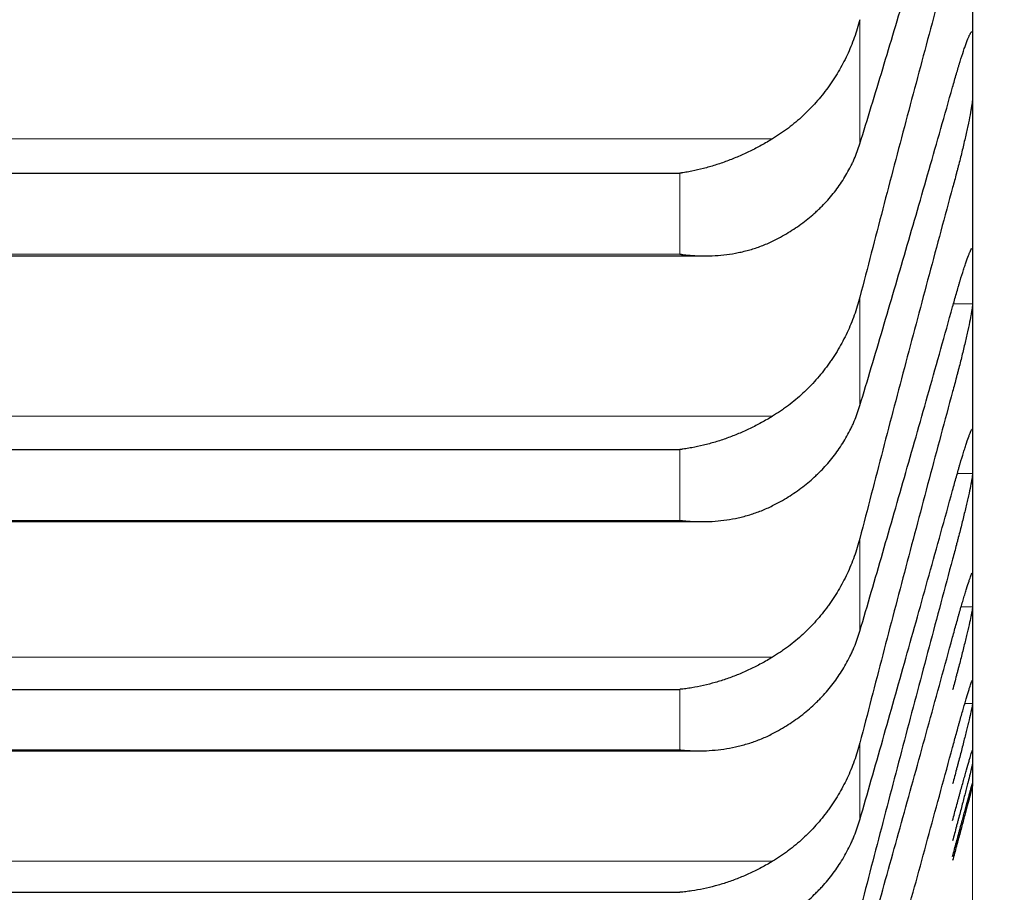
# Model space of a CAD drawing. Header units: inches. Extents: x 0 to 17820, y -10 to 12600.
# Tile 289 of 338: x 11664 to 11690, y 8234 to 8257. Entities that reach past the tile are written whole.
import ezdxf

# ---------------------------------------------------------------- set-up
doc = ezdxf.new("R2010")
doc.units = ezdxf.units.IN
doc.layers.add('1', color=7, linetype='Continuous', true_color=0xffffff)
doc.layers.add('254', color=7, linetype='Continuous', true_color=0xffffff)
doc.styles.add('latin_extended', font='simplex.shx')
doc.dimstyles.get("Standard").update_dxf_attribs({"dimtxt": 0.18, "dimasz": 0.18, "dimexe": 0.18, "dimexo": 0.0625, "dimgap": 0.09, "dimtad": 0, "dimtih": 1, "dimtoh": 1, "dimdec": 4, "dimzin": 0, "dimdsep": 46, "dimtxsty": 'Standard', "dimcen": 0.09, "dimadec": 0, "dimazin": 0, "dimtfac": 1, "dimtdec": 4, "dimtofl": 0, "dimtmove": 0, "dimatfit": 3, "dimfxl": 1, "dimtolj": 1, "dimtzin": 0, "dimarcsym": 0})

# ---------------------------------------------------------------- blocks, each defined once
blk = doc.blocks.new('_U6')
at = {"layer": '254', "color": 3, "linetype": 'Continuous', "lineweight": 13, "transparency": 16777216}
for p, q in [((11689.413, 8827.854), (11689.413, 7090.207)), ((11939.413, 8577.854), (11939.413, 7090.207)), ((11689.413, 7120.207), (10872.313, 7120.207)), ((11584.413, 7120.207), (11479.413, 7120.207)), ((11939.413, 7120.207), (11689.413, 7120.207)), ((12044.413, 7120.207), (12149.413, 7120.207))]:
    blk.add_line(p, q, dxfattribs=at)
at = {"layer": '254', "color": 3, "transparency": 16777216}
for points in [[(11584.413, 7102.707), (11584.413, 7137.707), (11689.413, 7120.207)], [(12044.413, 7137.707), (12044.413, 7102.707), (11939.413, 7120.207)]]:
    blk.add_solid(points, dxfattribs=at)
at = {"layer": 'Defpoints', "color": 0, "transparency": 16777216}
for p in [(11689.413, 8857.854), (11939.413, 8607.854), (11689.413, 7120.207)]:
    blk.add_point(p, dxfattribs=at)
at = {"layer": '254', "color": 2, "lineweight": 13, "transparency": 16777216, "insert": (10924.813, 7277.707), "char_height": 105, "attachment_point": 1, "style": 'latin_extended'}
blk.add_mtext('\\A1;250', dxfattribs=at)
blk = doc.blocks.new('_U7')
at = {"layer": '254', "color": 3, "linetype": 'Continuous', "lineweight": 13, "transparency": 16777216}
for p, q in [((11529.413, 8827.854), (11529.413, 7330.207)), ((11689.413, 8827.854), (11689.413, 7330.207)), ((11529.413, 7360.207), (10614.413, 7360.207)), ((11424.413, 7360.207), (11319.413, 7360.207)), ((11689.413, 7360.207), (11529.413, 7360.207)), ((11794.413, 7360.207), (11899.413, 7360.207))]:
    blk.add_line(p, q, dxfattribs=at)
at = {"layer": '254', "color": 3, "transparency": 16777216}
for points in [[(11424.413, 7342.707), (11424.413, 7377.707), (11529.413, 7360.207)], [(11794.413, 7377.707), (11794.413, 7342.707), (11689.413, 7360.207)]]:
    blk.add_solid(points, dxfattribs=at)
at = {"layer": 'Defpoints', "color": 0, "transparency": 16777216}
for p in [(11529.413, 8857.854), (11689.413, 8857.854), (11529.413, 7360.207)]:
    blk.add_point(p, dxfattribs=at)
at = {"layer": '254', "color": 2, "lineweight": 13, "transparency": 16777216, "insert": (10666.913, 7692.707), "char_height": 105, "attachment_point": 1, "style": 'latin_extended'}
blk.add_mtext('\\A1;\\C2;Flywheel\\P\\C2;90-240', dxfattribs=at)

msp = doc.modelspace()

# ---------------------------------------------------------------- linework, layer by layer
at = {"layer": '1', "color": 2, "linetype": 'Continuous', "lineweight": 25}
for p, q in [((11689.413, 8262.81), (11689.413, 8256.179)), ((11689.413, 8256.179), (11689.413, 8250.51)), ((11645.269, 8253.297), (11681.557, 8253.297)), ((11644.603, 8251.076), (11682.199, 8251.076)), ((11689.413, 8250.51), (11689.413, 8245.815)), ((11645.269, 8245.879), (11681.557, 8245.879)), ((11689.413, 8245.815), (11689.413, 8242.099)), ((11644.691, 8243.943), (11682.112, 8243.943)), ((11689.413, 8242.099), (11689.413, 8239.37)), ((11645.269, 8239.441), (11681.557, 8239.441)), ((11689.413, 8239.37), (11689.413, 8237.631)), ((11644.78, 8237.791), (11682.026, 8237.791)), ((11689.413, 8237.631), (11689.413, 8236.885)), ((11689.413, 8236.854), (11689.413, 8236.885)), ((11645.269, 8233.994), (11681.557, 8233.994))]:
    msp.add_line(p, q, dxfattribs=at)
at = {"layer": '1', "color": 110, "linetype": 'Continuous', "lineweight": 13}
for p, q in [((11686.387, 8257.417), (11686.387, 8254.087)), ((11642.781, 8254.22), (11684.044, 8254.22)), ((11681.557, 8253.297), (11681.557, 8251.122)), ((11645.269, 8251.122), (11681.557, 8251.122)), ((11686.387, 8249.969), (11686.387, 8247.057)), ((11688.9, 8249.794), (11689.41, 8249.794)), ((11642.781, 8246.774), (11684.044, 8246.774)), ((11681.557, 8245.879), (11681.557, 8243.978)), ((11689.002, 8245.233), (11689.41, 8245.233)), ((11645.269, 8243.978), (11681.557, 8243.978)), ((11686.387, 8243.494), (11686.387, 8241.006)), ((11689.103, 8241.653), (11689.41, 8241.653)), ((11642.781, 8240.306), (11684.044, 8240.306)), ((11681.557, 8239.441), (11681.557, 8237.816)), ((11689.203, 8239.061), (11689.41, 8239.061)), ((11686.387, 8238.004), (11686.387, 8235.942)), ((11645.269, 8237.816), (11681.557, 8237.816)), ((11642.781, 8234.827), (11684.044, 8234.827))]:
    msp.add_line(p, q, dxfattribs=at)
at = {"layer": '1', "color": 2, "linetype": 'Continuous', "lineweight": 25}
for points in [[(11686.387, 8254.087), (11686.591, 8254.749), (11687, 8256.092), (11687.62, 8258.16), (11688.244, 8260.281), (11688.664, 8261.732), (11688.875, 8262.466)], [(11688.875, 8259.355), (11688.664, 8258.582), (11688.244, 8257.031), (11687.62, 8254.692), (11687, 8252.338), (11686.591, 8250.76), (11686.387, 8249.969)], [(11689.41, 8257.029), (11689.412, 8256.746), (11689.413, 8256.462), (11689.413, 8256.179)], [(11689.413, 8256.179), (11689.413, 8255.895), (11689.412, 8255.611), (11689.41, 8255.328)], [(11686.387, 8247.057), (11686.591, 8247.736), (11687, 8249.111), (11687.62, 8251.223), (11688.244, 8253.384), (11688.664, 8254.858), (11688.875, 8255.603)], [(11688.875, 8252.912), (11688.664, 8252.133), (11688.244, 8250.572), (11687.62, 8248.222), (11687, 8245.864), (11686.591, 8244.285), (11686.387, 8243.494)], [(11689.41, 8251.227), (11689.412, 8250.988), (11689.413, 8250.749), (11689.413, 8250.51)], [(11689.413, 8250.51), (11689.413, 8250.271), (11689.412, 8250.032), (11689.41, 8249.794)], [(11686.387, 8241.006), (11686.591, 8241.7), (11687, 8243.105), (11687.62, 8245.258), (11688.244, 8247.455), (11688.664, 8248.95), (11688.875, 8249.705)], [(11688.875, 8247.437), (11688.664, 8246.654), (11688.244, 8245.086), (11687.62, 8242.729), (11687, 8240.369), (11686.591, 8238.793), (11686.387, 8238.004)], [(11689.41, 8246.396), (11689.412, 8246.202), (11689.413, 8246.009), (11689.413, 8245.815)], [(11689.413, 8245.815), (11689.413, 8245.621), (11689.412, 8245.427), (11689.41, 8245.233)], [(11686.387, 8235.942), (11686.591, 8236.651), (11687, 8238.084), (11687.62, 8240.273), (11688.244, 8242.503), (11688.664, 8244.017), (11688.875, 8244.781)], [(11688.875, 8242.94), (11688.664, 8242.154), (11688.244, 8240.581), (11687.62, 8238.222), (11687, 8235.863), (11686.591, 8234.291), (11686.387, 8233.506)], [(11689.41, 8242.545), (11689.412, 8242.396), (11689.413, 8242.248), (11689.413, 8242.099)], [(11689.413, 8242.099), (11689.413, 8241.951), (11689.412, 8241.802), (11689.41, 8241.653)], [(11686.387, 8231.874), (11686.591, 8232.597), (11687, 8234.055), (11687.62, 8236.278), (11688.244, 8238.537), (11688.664, 8240.067), (11688.875, 8240.838)], [(11689.41, 8239.679), (11689.412, 8239.576), (11689.413, 8239.473), (11689.413, 8239.37)], [(11689.413, 8239.37), (11689.413, 8239.267), (11689.412, 8239.164), (11689.41, 8239.061)], [(11686.387, 8228.809), (11686.591, 8229.544), (11687, 8231.025), (11687.62, 8233.278), (11688.244, 8235.563), (11688.664, 8237.107), (11688.875, 8237.884)], [(11689.41, 8237.802), (11689.412, 8237.745), (11689.413, 8237.688), (11689.413, 8237.631)], [(11689.413, 8237.631), (11689.413, 8237.573), (11689.412, 8237.516), (11689.41, 8237.459)], [(11689.41, 8236.919), (11689.412, 8236.908), (11689.413, 8236.896), (11689.413, 8236.885)], [(11689.413, 8236.885), (11689.413, 8236.873), (11689.412, 8236.862), (11689.41, 8236.85)]]:
    msp.add_open_spline(points, degree=3, dxfattribs=at)
for points, knots in [([(11686.387, 8257.417), (11686.344, 8257.251), (11686.294, 8257.09), (11686.179, 8256.772), (11686.05, 8256.461), (11685.893, 8256.163), (11685.763, 8255.944), (11685.718, 8255.872), (11685.648, 8255.765), (11685.624, 8255.73), (11685.576, 8255.66), (11685.551, 8255.625), (11685.426, 8255.454), (11685.215, 8255.19), (11684.98, 8254.95), (11684.733, 8254.72), (11684.603, 8254.611), (11684.433, 8254.482), (11684.399, 8254.457), (11684.33, 8254.407), (11684.225, 8254.334), (11684.117, 8254.264), (11684.044, 8254.22)], [0, 0, 0, 0, 0.125, 0.125, 0.25, 0.375, 0.375, 0.4375, 0.4375, 0.46875, 0.46875, 0.5, 0.5, 0.625, 0.75, 0.75, 0.875, 0.875, 0.90625, 0.90625, 0.9375, 1, 1, 1, 1]), ([(11688.875, 8255.603), (11688.91, 8255.728), (11688.944, 8255.848), (11688.994, 8256.02), (11689.011, 8256.076), (11689.036, 8256.158), (11689.044, 8256.186), (11689.06, 8256.239), (11689.068, 8256.265), (11689.108, 8256.394), (11689.139, 8256.489), (11689.182, 8256.619), (11689.196, 8256.66), (11689.217, 8256.718), (11689.223, 8256.737), (11689.236, 8256.773), (11689.243, 8256.79), (11689.274, 8256.874), (11689.296, 8256.93), (11689.321, 8256.985), (11689.326, 8256.995), (11689.335, 8257.014), (11689.34, 8257.023), (11689.353, 8257.047), (11689.36, 8257.06), (11689.381, 8257.089), (11689.392, 8257.096), (11689.401, 8257.087), (11689.402, 8257.085), (11689.405, 8257.078), (11689.406, 8257.074), (11689.409, 8257.059), (11689.41, 8257.046), (11689.41, 8257.029)], [0, 0, 0, 0, 0.125, 0.125, 0.1875, 0.1875, 0.21875, 0.21875, 0.25, 0.25, 0.375, 0.375, 0.4375, 0.4375, 0.46875, 0.46875, 0.5, 0.5, 0.625, 0.625, 0.65625, 0.65625, 0.6875, 0.6875, 0.75, 0.75, 0.875, 0.875, 0.90625, 0.90625, 0.9375, 0.9375, 1, 1, 1, 1]), ([(11689.41, 8255.328), (11689.41, 8255.311), (11689.408, 8255.272), (11689.4, 8255.195), (11689.391, 8255.132), (11689.383, 8255.081), (11689.38, 8255.063), (11689.374, 8255.025), (11689.371, 8255.006), (11689.354, 8254.907), (11689.337, 8254.818), (11689.312, 8254.696), (11689.307, 8254.671), (11689.299, 8254.632), (11689.296, 8254.619), (11689.291, 8254.593), (11689.277, 8254.527), (11689.25, 8254.405), (11689.224, 8254.291), (11689.197, 8254.173), (11689.183, 8254.113), (11689.139, 8253.929), (11689.109, 8253.804), (11689.061, 8253.614), (11689.045, 8253.55), (11689.02, 8253.454), (11689.012, 8253.421), (11688.995, 8253.357), (11688.986, 8253.325), (11688.944, 8253.164), (11688.91, 8253.037), (11688.875, 8252.912)], [0, 0, 0, 0, 0.0625, 0.125, 0.1875, 0.1875, 0.21875, 0.21875, 0.25, 0.25, 0.375, 0.375, 0.40625, 0.40625, 0.421875, 0.421875, 0.4375, 0.5, 0.5625, 0.5625, 0.625, 0.625, 0.75, 0.75, 0.8125, 0.8125, 0.84375, 0.84375, 0.875, 0.875, 1, 1, 1, 1]), ([(11684.044, 8254.22), (11683.945, 8254.159), (11683.845, 8254.101), (11683.643, 8253.991), (11683.542, 8253.938), (11683.338, 8253.838), (11683.236, 8253.791), (11683.029, 8253.702), (11682.925, 8253.66), (11682.715, 8253.582), (11682.61, 8253.546), (11682.4, 8253.48), (11682.295, 8253.45), (11682.085, 8253.395), (11681.98, 8253.371), (11681.822, 8253.34), (11681.742, 8253.325), (11681.65, 8253.31), (11681.603, 8253.303), (11681.583, 8253.301), (11681.57, 8253.299), (11681.564, 8253.298), (11681.557, 8253.297)], [0, 0, 0, 0, 0.125, 0.125, 0.25, 0.25, 0.375, 0.375, 0.5, 0.5, 0.625, 0.625, 0.75, 0.75, 0.875, 0.875, 0.9375, 0.96875, 0.984375, 0.992187, 0.992187, 1, 1, 1, 1]), ([(11684.044, 8251.473), (11684.19, 8251.544), (11684.33, 8251.62), (11684.599, 8251.783), (11684.857, 8251.957), (11685.093, 8252.152), (11685.234, 8252.28), (11685.261, 8252.306), (11685.316, 8252.359), (11685.344, 8252.385), (11685.424, 8252.466), (11685.475, 8252.521), (11685.625, 8252.688), (11685.718, 8252.804), (11685.889, 8253.041), (11685.968, 8253.164), (11686.077, 8253.353), (11686.111, 8253.417), (11686.16, 8253.514), (11686.176, 8253.547), (11686.206, 8253.613), (11686.221, 8253.646), (11686.294, 8253.812), (11686.344, 8253.948), (11686.387, 8254.087)], [0, 0, 0, 0, 0.125, 0.125, 0.25, 0.375, 0.375, 0.40625, 0.40625, 0.4375, 0.4375, 0.5, 0.5, 0.625, 0.625, 0.75, 0.75, 0.8125, 0.8125, 0.84375, 0.84375, 0.875, 0.875, 1, 1, 1, 1]), ([(11681.557, 8251.122), (11681.56, 8251.122), (11681.564, 8251.121), (11681.57, 8251.121), (11681.573, 8251.12), (11681.583, 8251.119), (11681.603, 8251.116), (11681.65, 8251.111), (11681.742, 8251.1), (11681.822, 8251.093), (11681.98, 8251.082), (11682.085, 8251.077), (11682.398, 8251.075), (11682.606, 8251.086), (11682.917, 8251.126), (11683.021, 8251.143), (11683.176, 8251.175), (11683.228, 8251.186), (11683.332, 8251.212), (11683.384, 8251.225), (11683.539, 8251.27), (11683.641, 8251.304), (11683.844, 8251.381), (11683.945, 8251.424), (11684.044, 8251.473)], [0, 0, 0, 0, 0.003906, 0.003906, 0.007812, 0.007812, 0.015625, 0.03125, 0.0625, 0.125, 0.125, 0.25, 0.25, 0.5, 0.5, 0.625, 0.625, 0.6875, 0.6875, 0.75, 0.75, 0.875, 0.875, 1, 1, 1, 1]), ([(11688.875, 8249.705), (11688.91, 8249.831), (11688.944, 8249.953), (11688.994, 8250.128), (11689.011, 8250.185), (11689.036, 8250.269), (11689.044, 8250.297), (11689.06, 8250.352), (11689.068, 8250.379), (11689.108, 8250.512), (11689.139, 8250.61), (11689.182, 8250.745), (11689.196, 8250.788), (11689.217, 8250.85), (11689.223, 8250.869), (11689.236, 8250.908), (11689.243, 8250.926), (11689.274, 8251.015), (11689.296, 8251.076), (11689.321, 8251.137), (11689.326, 8251.149), (11689.335, 8251.17), (11689.34, 8251.18), (11689.353, 8251.208), (11689.36, 8251.224), (11689.381, 8251.261), (11689.392, 8251.272), (11689.401, 8251.271), (11689.402, 8251.269), (11689.405, 8251.265), (11689.406, 8251.263), (11689.409, 8251.252), (11689.41, 8251.241), (11689.41, 8251.227)], [0, 0, 0, 0, 0.125, 0.125, 0.1875, 0.1875, 0.21875, 0.21875, 0.25, 0.25, 0.375, 0.375, 0.4375, 0.4375, 0.46875, 0.46875, 0.5, 0.5, 0.625, 0.625, 0.65625, 0.65625, 0.6875, 0.6875, 0.75, 0.75, 0.875, 0.875, 0.90625, 0.90625, 0.9375, 0.9375, 1, 1, 1, 1]), ([(11686.387, 8249.969), (11686.344, 8249.803), (11686.294, 8249.641), (11686.179, 8249.324), (11686.05, 8249.013), (11685.893, 8248.715), (11685.763, 8248.496), (11685.718, 8248.424), (11685.648, 8248.317), (11685.624, 8248.281), (11685.576, 8248.212), (11685.551, 8248.177), (11685.426, 8248.006), (11685.215, 8247.743), (11684.98, 8247.502), (11684.733, 8247.273), (11684.603, 8247.164), (11684.433, 8247.036), (11684.399, 8247.01), (11684.33, 8246.961), (11684.225, 8246.887), (11684.117, 8246.818), (11684.044, 8246.774)], [0, 0, 0, 0, 0.125, 0.125, 0.25, 0.375, 0.375, 0.4375, 0.4375, 0.46875, 0.46875, 0.5, 0.5, 0.625, 0.75, 0.75, 0.875, 0.875, 0.90625, 0.90625, 0.9375, 1, 1, 1, 1]), ([(11689.41, 8249.794), (11689.41, 8249.78), (11689.408, 8249.745), (11689.4, 8249.676), (11689.391, 8249.618), (11689.383, 8249.569), (11689.38, 8249.552), (11689.374, 8249.517), (11689.371, 8249.499), (11689.354, 8249.405), (11689.337, 8249.321), (11689.312, 8249.203), (11689.307, 8249.179), (11689.299, 8249.141), (11689.296, 8249.129), (11689.291, 8249.104), (11689.277, 8249.04), (11689.25, 8248.921), (11689.224, 8248.809), (11689.197, 8248.694), (11689.183, 8248.635), (11689.139, 8248.453), (11689.109, 8248.329), (11689.061, 8248.141), (11689.045, 8248.077), (11689.02, 8247.981), (11689.012, 8247.949), (11688.995, 8247.884), (11688.986, 8247.852), (11688.944, 8247.691), (11688.91, 8247.564), (11688.875, 8247.437)], [0, 0, 0, 0, 0.0625, 0.125, 0.1875, 0.1875, 0.21875, 0.21875, 0.25, 0.25, 0.375, 0.375, 0.40625, 0.40625, 0.421875, 0.421875, 0.4375, 0.5, 0.5625, 0.5625, 0.625, 0.625, 0.75, 0.75, 0.8125, 0.8125, 0.84375, 0.84375, 0.875, 0.875, 1, 1, 1, 1]), ([(11684.044, 8244.372), (11684.19, 8244.445), (11684.33, 8244.523), (11684.599, 8244.691), (11684.857, 8244.87), (11685.093, 8245.07), (11685.234, 8245.202), (11685.261, 8245.229), (11685.316, 8245.283), (11685.344, 8245.31), (11685.424, 8245.394), (11685.475, 8245.45), (11685.625, 8245.622), (11685.718, 8245.74), (11685.889, 8245.984), (11685.968, 8246.11), (11686.077, 8246.304), (11686.111, 8246.37), (11686.16, 8246.47), (11686.176, 8246.503), (11686.206, 8246.571), (11686.221, 8246.605), (11686.294, 8246.776), (11686.344, 8246.915), (11686.387, 8247.057)], [0, 0, 0, 0, 0.125, 0.125, 0.25, 0.375, 0.375, 0.40625, 0.40625, 0.4375, 0.4375, 0.5, 0.5, 0.625, 0.625, 0.75, 0.75, 0.8125, 0.8125, 0.84375, 0.84375, 0.875, 0.875, 1, 1, 1, 1]), ([(11684.044, 8246.774), (11683.945, 8246.713), (11683.845, 8246.655), (11683.643, 8246.546), (11683.542, 8246.494), (11683.338, 8246.396), (11683.236, 8246.349), (11683.029, 8246.262), (11682.925, 8246.222), (11682.715, 8246.146), (11682.61, 8246.111), (11682.4, 8246.048), (11682.295, 8246.02), (11682.085, 8245.969), (11681.98, 8245.947), (11681.822, 8245.918), (11681.742, 8245.904), (11681.65, 8245.891), (11681.603, 8245.885), (11681.583, 8245.882), (11681.57, 8245.881), (11681.564, 8245.88), (11681.557, 8245.879)], [0, 0, 0, 0, 0.125, 0.125, 0.25, 0.25, 0.375, 0.375, 0.5, 0.5, 0.625, 0.625, 0.75, 0.75, 0.875, 0.875, 0.9375, 0.96875, 0.984375, 0.992188, 0.992188, 1, 1, 1, 1]), ([(11688.875, 8244.781), (11688.91, 8244.908), (11688.944, 8245.031), (11688.994, 8245.209), (11689.011, 8245.267), (11689.036, 8245.353), (11689.044, 8245.382), (11689.06, 8245.438), (11689.068, 8245.466), (11689.108, 8245.602), (11689.139, 8245.704), (11689.182, 8245.844), (11689.196, 8245.889), (11689.217, 8245.953), (11689.223, 8245.974), (11689.236, 8246.015), (11689.243, 8246.034), (11689.274, 8246.129), (11689.296, 8246.193), (11689.321, 8246.261), (11689.326, 8246.274), (11689.335, 8246.298), (11689.34, 8246.309), (11689.353, 8246.341), (11689.36, 8246.359), (11689.381, 8246.403), (11689.392, 8246.42), (11689.401, 8246.425), (11689.402, 8246.426), (11689.405, 8246.424), (11689.406, 8246.423), (11689.409, 8246.416), (11689.41, 8246.408), (11689.41, 8246.396)], [0, 0, 0, 0, 0.125, 0.125, 0.1875, 0.1875, 0.21875, 0.21875, 0.25, 0.25, 0.375, 0.375, 0.4375, 0.4375, 0.46875, 0.46875, 0.5, 0.5, 0.625, 0.625, 0.65625, 0.65625, 0.6875, 0.6875, 0.75, 0.75, 0.875, 0.875, 0.90625, 0.90625, 0.9375, 0.9375, 1, 1, 1, 1]), ([(11689.41, 8245.233), (11689.41, 8245.222), (11689.408, 8245.193), (11689.4, 8245.131), (11689.391, 8245.077), (11689.383, 8245.032), (11689.38, 8245.017), (11689.374, 8244.984), (11689.371, 8244.967), (11689.354, 8244.878), (11689.337, 8244.798), (11689.312, 8244.684), (11689.307, 8244.661), (11689.299, 8244.625), (11689.296, 8244.613), (11689.291, 8244.589), (11689.277, 8244.527), (11689.25, 8244.411), (11689.224, 8244.302), (11689.197, 8244.19), (11689.183, 8244.132), (11689.139, 8243.953), (11689.109, 8243.831), (11689.061, 8243.644), (11689.045, 8243.581), (11689.02, 8243.485), (11689.012, 8243.453), (11688.995, 8243.388), (11688.986, 8243.356), (11688.944, 8243.196), (11688.91, 8243.068), (11688.875, 8242.94)], [0, 0, 0, 0, 0.0625, 0.125, 0.1875, 0.1875, 0.21875, 0.21875, 0.25, 0.25, 0.375, 0.375, 0.40625, 0.40625, 0.421875, 0.421875, 0.4375, 0.5, 0.5625, 0.5625, 0.625, 0.625, 0.75, 0.75, 0.8125, 0.8125, 0.84375, 0.84375, 0.875, 0.875, 1, 1, 1, 1]), ([(11681.557, 8243.978), (11681.56, 8243.977), (11681.564, 8243.977), (11681.57, 8243.976), (11681.573, 8243.976), (11681.583, 8243.975), (11681.603, 8243.972), (11681.65, 8243.968), (11681.742, 8243.959), (11681.822, 8243.953), (11681.98, 8243.945), (11682.085, 8243.942), (11682.398, 8243.945), (11682.606, 8243.96), (11682.917, 8244.006), (11683.021, 8244.025), (11683.176, 8244.059), (11683.228, 8244.072), (11683.332, 8244.099), (11683.384, 8244.114), (11683.539, 8244.161), (11683.641, 8244.196), (11683.844, 8244.277), (11683.945, 8244.322), (11684.044, 8244.372)], [0, 0, 0, 0, 0.003906, 0.003906, 0.007812, 0.007812, 0.015625, 0.03125, 0.0625, 0.125, 0.125, 0.25, 0.25, 0.5, 0.5, 0.625, 0.625, 0.6875, 0.6875, 0.75, 0.75, 0.875, 0.875, 1, 1, 1, 1]), ([(11686.387, 8243.494), (11686.344, 8243.329), (11686.294, 8243.167), (11686.179, 8242.85), (11686.05, 8242.539), (11685.893, 8242.242), (11685.763, 8242.023), (11685.718, 8241.951), (11685.648, 8241.845), (11685.624, 8241.81), (11685.576, 8241.74), (11685.551, 8241.705), (11685.426, 8241.534), (11685.215, 8241.272), (11684.98, 8241.032), (11684.733, 8240.804), (11684.603, 8240.695), (11684.433, 8240.567), (11684.399, 8240.542), (11684.33, 8240.492), (11684.225, 8240.419), (11684.117, 8240.35), (11684.044, 8240.306)], [0, 0, 0, 0, 0.125, 0.125, 0.25, 0.375, 0.375, 0.4375, 0.4375, 0.46875, 0.46875, 0.5, 0.5, 0.625, 0.75, 0.75, 0.875, 0.875, 0.90625, 0.90625, 0.9375, 1, 1, 1, 1]), ([(11688.875, 8240.838), (11688.91, 8240.966), (11688.944, 8241.09), (11688.994, 8241.271), (11689.011, 8241.331), (11689.036, 8241.418), (11689.044, 8241.447), (11689.06, 8241.505), (11689.068, 8241.533), (11689.108, 8241.673), (11689.139, 8241.777), (11689.182, 8241.923), (11689.196, 8241.97), (11689.217, 8242.037), (11689.223, 8242.059), (11689.236, 8242.101), (11689.243, 8242.122), (11689.274, 8242.221), (11689.296, 8242.291), (11689.321, 8242.364), (11689.326, 8242.378), (11689.335, 8242.405), (11689.34, 8242.417), (11689.353, 8242.453), (11689.36, 8242.473), (11689.381, 8242.525), (11689.392, 8242.548), (11689.401, 8242.559), (11689.402, 8242.561), (11689.405, 8242.562), (11689.406, 8242.562), (11689.409, 8242.559), (11689.41, 8242.554), (11689.41, 8242.545)], [0, 0, 0, 0, 0.125, 0.125, 0.1875, 0.1875, 0.21875, 0.21875, 0.25, 0.25, 0.375, 0.375, 0.4375, 0.4375, 0.46875, 0.46875, 0.5, 0.5, 0.625, 0.625, 0.65625, 0.65625, 0.6875, 0.6875, 0.75, 0.75, 0.875, 0.875, 0.90625, 0.90625, 0.9375, 0.9375, 1, 1, 1, 1]), ([(11689.41, 8241.653), (11689.41, 8241.645), (11689.408, 8241.621), (11689.4, 8241.566), (11689.391, 8241.518), (11689.383, 8241.477), (11689.38, 8241.462), (11689.374, 8241.432), (11689.371, 8241.416), (11689.354, 8241.333), (11689.337, 8241.256), (11689.312, 8241.148), (11689.307, 8241.126), (11689.299, 8241.091), (11689.296, 8241.08), (11689.291, 8241.056), (11689.277, 8240.997), (11689.25, 8240.885), (11689.224, 8240.778), (11689.197, 8240.668), (11689.183, 8240.611), (11689.139, 8240.436), (11689.109, 8240.316), (11689.061, 8240.13), (11689.045, 8240.068), (11689.02, 8239.973), (11689.012, 8239.941), (11688.995, 8239.877), (11688.986, 8239.845), (11688.944, 8239.684), (11688.91, 8239.556), (11688.875, 8239.428)], [0, 0, 0, 0, 0.0625, 0.125, 0.1875, 0.1875, 0.21875, 0.21875, 0.25, 0.25, 0.375, 0.375, 0.40625, 0.40625, 0.421875, 0.421875, 0.4375, 0.5, 0.5625, 0.5625, 0.625, 0.625, 0.75, 0.75, 0.8125, 0.8125, 0.84375, 0.84375, 0.875, 0.875, 1, 1, 1, 1]), ([(11684.044, 8238.253), (11684.19, 8238.328), (11684.33, 8238.409), (11684.599, 8238.581), (11684.857, 8238.765), (11685.093, 8238.97), (11685.234, 8239.105), (11685.261, 8239.133), (11685.316, 8239.188), (11685.344, 8239.217), (11685.424, 8239.302), (11685.475, 8239.36), (11685.625, 8239.536), (11685.718, 8239.657), (11685.889, 8239.907), (11685.968, 8240.036), (11686.077, 8240.235), (11686.111, 8240.302), (11686.16, 8240.405), (11686.176, 8240.439), (11686.206, 8240.508), (11686.221, 8240.543), (11686.294, 8240.718), (11686.344, 8240.861), (11686.387, 8241.006)], [0, 0, 0, 0, 0.125, 0.125, 0.25, 0.375, 0.375, 0.40625, 0.40625, 0.4375, 0.4375, 0.5, 0.5, 0.625, 0.625, 0.75, 0.75, 0.8125, 0.8125, 0.84375, 0.84375, 0.875, 0.875, 1, 1, 1, 1]), ([(11684.044, 8240.306), (11683.945, 8240.246), (11683.845, 8240.188), (11683.643, 8240.08), (11683.542, 8240.029), (11683.338, 8239.932), (11683.236, 8239.887), (11683.029, 8239.802), (11682.925, 8239.763), (11682.715, 8239.69), (11682.61, 8239.657), (11682.4, 8239.597), (11682.295, 8239.57), (11682.085, 8239.522), (11681.98, 8239.501), (11681.822, 8239.475), (11681.742, 8239.463), (11681.65, 8239.451), (11681.603, 8239.446), (11681.583, 8239.444), (11681.57, 8239.442), (11681.564, 8239.442), (11681.557, 8239.441)], [0, 0, 0, 0, 0.125, 0.125, 0.25, 0.25, 0.375, 0.375, 0.5, 0.5, 0.625, 0.625, 0.75, 0.75, 0.875, 0.875, 0.9375, 0.96875, 0.984375, 0.992188, 0.992188, 1, 1, 1, 1]), ([(11688.875, 8237.884), (11688.91, 8238.012), (11688.944, 8238.138), (11688.994, 8238.321), (11689.011, 8238.381), (11689.036, 8238.47), (11689.044, 8238.5), (11689.06, 8238.559), (11689.068, 8238.588), (11689.108, 8238.73), (11689.139, 8238.838), (11689.182, 8238.988), (11689.196, 8239.037), (11689.217, 8239.107), (11689.223, 8239.13), (11689.236, 8239.174), (11689.243, 8239.196), (11689.274, 8239.3), (11689.296, 8239.374), (11689.321, 8239.453), (11689.326, 8239.468), (11689.335, 8239.497), (11689.34, 8239.511), (11689.353, 8239.55), (11689.36, 8239.573), (11689.381, 8239.633), (11689.392, 8239.66), (11689.401, 8239.678), (11689.402, 8239.681), (11689.405, 8239.685), (11689.406, 8239.686), (11689.409, 8239.687), (11689.41, 8239.685), (11689.41, 8239.679)], [0, 0, 0, 0, 0.125, 0.125, 0.1875, 0.1875, 0.21875, 0.21875, 0.25, 0.25, 0.375, 0.375, 0.4375, 0.4375, 0.46875, 0.46875, 0.5, 0.5, 0.625, 0.625, 0.65625, 0.65625, 0.6875, 0.6875, 0.75, 0.75, 0.875, 0.875, 0.90625, 0.90625, 0.9375, 0.9375, 1, 1, 1, 1]), ([(11689.41, 8239.061), (11689.41, 8239.055), (11689.408, 8239.036), (11689.4, 8238.989), (11689.391, 8238.946), (11689.383, 8238.908), (11689.38, 8238.895), (11689.374, 8238.867), (11689.371, 8238.852), (11689.354, 8238.775), (11689.337, 8238.703), (11689.312, 8238.599), (11689.307, 8238.578), (11689.299, 8238.545), (11689.296, 8238.534), (11689.291, 8238.511), (11689.277, 8238.454), (11689.25, 8238.346), (11689.224, 8238.242), (11689.197, 8238.135), (11689.183, 8238.08), (11689.139, 8237.908), (11689.109, 8237.79), (11689.061, 8237.606), (11689.045, 8237.544), (11689.02, 8237.45), (11689.012, 8237.418), (11688.995, 8237.355), (11688.986, 8237.323), (11688.944, 8237.163), (11688.91, 8237.035), (11688.875, 8236.906)], [0, 0, 0, 0, 0.0625, 0.125, 0.1875, 0.1875, 0.21875, 0.21875, 0.25, 0.25, 0.375, 0.375, 0.40625, 0.40625, 0.421875, 0.421875, 0.4375, 0.5, 0.5625, 0.5625, 0.625, 0.625, 0.75, 0.75, 0.8125, 0.8125, 0.84375, 0.84375, 0.875, 0.875, 1, 1, 1, 1]), ([(11681.557, 8237.816), (11681.56, 8237.816), (11681.564, 8237.815), (11681.57, 8237.815), (11681.573, 8237.814), (11681.583, 8237.813), (11681.603, 8237.812), (11681.65, 8237.807), (11681.742, 8237.8), (11681.822, 8237.796), (11681.98, 8237.79), (11682.085, 8237.79), (11682.398, 8237.798), (11682.606, 8237.818), (11682.917, 8237.869), (11683.021, 8237.889), (11683.176, 8237.927), (11683.228, 8237.94), (11683.332, 8237.969), (11683.384, 8237.985), (11683.539, 8238.034), (11683.641, 8238.072), (11683.844, 8238.155), (11683.945, 8238.202), (11684.044, 8238.253)], [0, 0, 0, 0, 0.003906, 0.003906, 0.007813, 0.007813, 0.015625, 0.03125, 0.0625, 0.125, 0.125, 0.25, 0.25, 0.5, 0.5, 0.625, 0.625, 0.6875, 0.6875, 0.75, 0.75, 0.875, 0.875, 1, 1, 1, 1]), ([(11686.387, 8238.004), (11686.344, 8237.839), (11686.294, 8237.677), (11686.179, 8237.361), (11686.05, 8237.051), (11685.893, 8236.755), (11685.763, 8236.537), (11685.718, 8236.466), (11685.648, 8236.359), (11685.624, 8236.324), (11685.576, 8236.255), (11685.551, 8236.22), (11685.426, 8236.05), (11685.215, 8235.789), (11684.98, 8235.55), (11684.733, 8235.323), (11684.603, 8235.215), (11684.433, 8235.087), (11684.399, 8235.062), (11684.33, 8235.013), (11684.225, 8234.94), (11684.117, 8234.871), (11684.044, 8234.827)], [0, 0, 0, 0, 0.125, 0.125, 0.25, 0.375, 0.375, 0.4375, 0.4375, 0.46875, 0.46875, 0.5, 0.5, 0.625, 0.75, 0.75, 0.875, 0.875, 0.90625, 0.90625, 0.9375, 1, 1, 1, 1]), ([(11688.875, 8235.922), (11688.91, 8236.051), (11688.944, 8236.177), (11688.994, 8236.363), (11689.011, 8236.424), (11689.036, 8236.514), (11689.044, 8236.544), (11689.06, 8236.604), (11689.068, 8236.634), (11689.108, 8236.779), (11689.139, 8236.889), (11689.182, 8237.045), (11689.196, 8237.095), (11689.217, 8237.167), (11689.223, 8237.191), (11689.236, 8237.238), (11689.243, 8237.26), (11689.274, 8237.37), (11689.296, 8237.447), (11689.321, 8237.532), (11689.326, 8237.548), (11689.335, 8237.58), (11689.34, 8237.595), (11689.353, 8237.638), (11689.36, 8237.663), (11689.381, 8237.73), (11689.392, 8237.763), (11689.401, 8237.787), (11689.402, 8237.792), (11689.405, 8237.798), (11689.406, 8237.801), (11689.409, 8237.806), (11689.41, 8237.806), (11689.41, 8237.802)], [0, 0, 0, 0, 0.125, 0.125, 0.1875, 0.1875, 0.21875, 0.21875, 0.25, 0.25, 0.375, 0.375, 0.4375, 0.4375, 0.46875, 0.46875, 0.5, 0.5, 0.625, 0.625, 0.65625, 0.65625, 0.6875, 0.6875, 0.75, 0.75, 0.875, 0.875, 0.90625, 0.90625, 0.9375, 0.9375, 1, 1, 1, 1]), ([(11689.41, 8237.459), (11689.41, 8237.455), (11689.408, 8237.442), (11689.4, 8237.403), (11689.391, 8237.364), (11689.383, 8237.331), (11689.38, 8237.318), (11689.374, 8237.293), (11689.371, 8237.279), (11689.354, 8237.208), (11689.337, 8237.14), (11689.312, 8237.042), (11689.307, 8237.022), (11689.299, 8236.99), (11689.296, 8236.979), (11689.291, 8236.958), (11689.277, 8236.903), (11689.25, 8236.799), (11689.224, 8236.699), (11689.197, 8236.595), (11689.183, 8236.541), (11689.139, 8236.373), (11689.109, 8236.256), (11689.061, 8236.076), (11689.045, 8236.014), (11689.02, 8235.921), (11689.012, 8235.889), (11688.995, 8235.826), (11688.986, 8235.794), (11688.944, 8235.636), (11688.91, 8235.508), (11688.875, 8235.379)], [0, 0, 0, 0, 0.0625, 0.125, 0.1875, 0.1875, 0.21875, 0.21875, 0.25, 0.25, 0.375, 0.375, 0.40625, 0.40625, 0.421875, 0.421875, 0.4375, 0.5, 0.5625, 0.5625, 0.625, 0.625, 0.75, 0.75, 0.8125, 0.8125, 0.84375, 0.84375, 0.875, 0.875, 1, 1, 1, 1]), ([(11688.875, 8234.957), (11688.91, 8235.086), (11688.944, 8235.213), (11688.994, 8235.4), (11689.011, 8235.461), (11689.036, 8235.553), (11689.044, 8235.584), (11689.06, 8235.644), (11689.068, 8235.674), (11689.108, 8235.823), (11689.139, 8235.935), (11689.182, 8236.095), (11689.196, 8236.147), (11689.217, 8236.222), (11689.223, 8236.247), (11689.236, 8236.295), (11689.243, 8236.318), (11689.274, 8236.433), (11689.296, 8236.514), (11689.321, 8236.605), (11689.326, 8236.622), (11689.335, 8236.656), (11689.34, 8236.672), (11689.353, 8236.718), (11689.36, 8236.746), (11689.381, 8236.821), (11689.392, 8236.858), (11689.401, 8236.89), (11689.402, 8236.895), (11689.405, 8236.904), (11689.406, 8236.908), (11689.409, 8236.917), (11689.41, 8236.92), (11689.41, 8236.919)], [0, 0, 0, 0, 0.125, 0.125, 0.1875, 0.1875, 0.21875, 0.21875, 0.25, 0.25, 0.375, 0.375, 0.4375, 0.4375, 0.46875, 0.46875, 0.5, 0.5, 0.625, 0.625, 0.65625, 0.65625, 0.6875, 0.6875, 0.75, 0.75, 0.875, 0.875, 0.90625, 0.90625, 0.9375, 0.9375, 1, 1, 1, 1]), ([(11689.41, 8236.85), (11689.41, 8236.85), (11689.408, 8236.842), (11689.4, 8236.81), (11689.391, 8236.777), (11689.383, 8236.747), (11689.38, 8236.736), (11689.374, 8236.713), (11689.371, 8236.7), (11689.354, 8236.635), (11689.337, 8236.572), (11689.312, 8236.479), (11689.307, 8236.46), (11689.299, 8236.43), (11689.296, 8236.42), (11689.291, 8236.399), (11689.277, 8236.347), (11689.25, 8236.247), (11689.224, 8236.15), (11689.197, 8236.049), (11689.183, 8235.996), (11689.139, 8235.833), (11689.109, 8235.719), (11689.061, 8235.541), (11689.045, 8235.48), (11689.02, 8235.388), (11689.012, 8235.357), (11688.995, 8235.294), (11688.986, 8235.262), (11688.944, 8235.105), (11688.91, 8234.977), (11688.875, 8234.848)], [0, 0, 0, 0, 0.0625, 0.125, 0.1875, 0.1875, 0.21875, 0.21875, 0.25, 0.25, 0.375, 0.375, 0.40625, 0.40625, 0.421875, 0.421875, 0.4375, 0.5, 0.5625, 0.5625, 0.625, 0.625, 0.75, 0.75, 0.8125, 0.8125, 0.84375, 0.84375, 0.875, 0.875, 1, 1, 1, 1]), ([(11684.044, 8233.127), (11684.19, 8233.203), (11684.33, 8233.286), (11684.599, 8233.463), (11684.857, 8233.651), (11685.093, 8233.861), (11685.234, 8234), (11685.261, 8234.028), (11685.316, 8234.084), (11685.344, 8234.113), (11685.424, 8234.201), (11685.475, 8234.26), (11685.625, 8234.44), (11685.718, 8234.564), (11685.889, 8234.82), (11685.968, 8234.952), (11686.077, 8235.155), (11686.111, 8235.224), (11686.16, 8235.328), (11686.176, 8235.363), (11686.206, 8235.434), (11686.221, 8235.47), (11686.294, 8235.648), (11686.344, 8235.794), (11686.387, 8235.942)], [0, 0, 0, 0, 0.125, 0.125, 0.25, 0.375, 0.375, 0.40625, 0.40625, 0.4375, 0.4375, 0.5, 0.5, 0.625, 0.625, 0.75, 0.75, 0.8125, 0.8125, 0.84375, 0.84375, 0.875, 0.875, 1, 1, 1, 1]), ([(11684.044, 8234.827), (11683.945, 8234.767), (11683.845, 8234.71), (11683.643, 8234.603), (11683.542, 8234.553), (11683.338, 8234.459), (11683.236, 8234.415), (11683.029, 8234.332), (11682.925, 8234.294), (11682.715, 8234.224), (11682.61, 8234.192), (11682.4, 8234.135), (11682.295, 8234.11), (11682.085, 8234.066), (11681.98, 8234.047), (11681.822, 8234.023), (11681.742, 8234.013), (11681.65, 8234.002), (11681.603, 8233.998), (11681.583, 8233.996), (11681.57, 8233.995), (11681.564, 8233.994), (11681.557, 8233.994)], [0, 0, 0, 0, 0.125, 0.125, 0.25, 0.25, 0.375, 0.375, 0.5, 0.5, 0.625, 0.625, 0.75, 0.75, 0.875, 0.875, 0.9375, 0.96875, 0.984375, 0.992187, 0.992187, 1, 1, 1, 1])]:
    msp.add_open_spline(points, degree=3, knots=knots, dxfattribs=at)

# ---------------------------------------------------------------- dimensions: what is measured, and where the dimension line sits
at = {"layer": '254', "color": 2, "linetype": 'Continuous', "lineweight": 13}
dim = msp.add_linear_dim(base=(11529.413, 7360.207), p1=(11689.413, 8857.854), p2=(11529.413, 8857.854), text='\\C2;Flywheel\\P\\C2;90-240', dimstyle='Standard', override={"dimscale": 30, "dimtxt": 3.5, "dimasz": 3.5, "dimexe": 1, "dimexo": 1, "dimgap": 1.75, "dimtad": 1, "dimtih": 1, "dimtoh": 0, "dimdec": 0, "dimlfac": 0.033333, "dimzin": 8, "dimdsep": 46, "dimlunit": 2, "dimpost": '', "dimtxsty": 'latin_extended', "dimsah": 1, "dimse1": 0, "dimse2": 0, "dimsd1": 0, "dimsd2": 0, "dimclrd": 3, "dimclre": 3, "dimclrt": 2, "dimtol": 0, "dimtm": -0.1, "dimtfac": 0.714286, "dimtdec": 3, "dimtofl": 1, "dimtmove": 0, "dimtzin": 8, "dimlwd": 13, "dimlwe": 13}, dxfattribs=at)
dim.commit()
dim.dimension.update_dxf_attribs({"geometry": '_U7', "text_midpoint": (10966.913, 7360.207), "dimtype": 160})
dim = msp.add_linear_dim(base=(11689.413, 7120.207), p1=(11939.413, 8607.854), p2=(11689.413, 8857.854), dimstyle='Standard', override={"dimscale": 30, "dimtxt": 3.5, "dimasz": 3.5, "dimexe": 1, "dimexo": 1, "dimgap": 1.75, "dimtad": 1, "dimtih": 1, "dimtoh": 0, "dimdec": 0, "dimlfac": 1, "dimzin": 8, "dimdsep": 46, "dimlunit": 2, "dimtxsty": 'latin_extended', "dimsah": 1, "dimse1": 0, "dimse2": 0, "dimsd1": 0, "dimsd2": 0, "dimclrd": 3, "dimclre": 3, "dimclrt": 2, "dimtol": 0, "dimtm": -0.1, "dimtfac": 0.714286, "dimtdec": 3, "dimtofl": 1, "dimtmove": 0, "dimtzin": 8, "dimlwd": 13, "dimlwe": 13}, dxfattribs=at)
dim.commit()
dim.dimension.update_dxf_attribs({"geometry": '_U6', "text_midpoint": (11059.813, 7120.207), "dimtype": 160})

doc.saveas('drawing.dxf')
